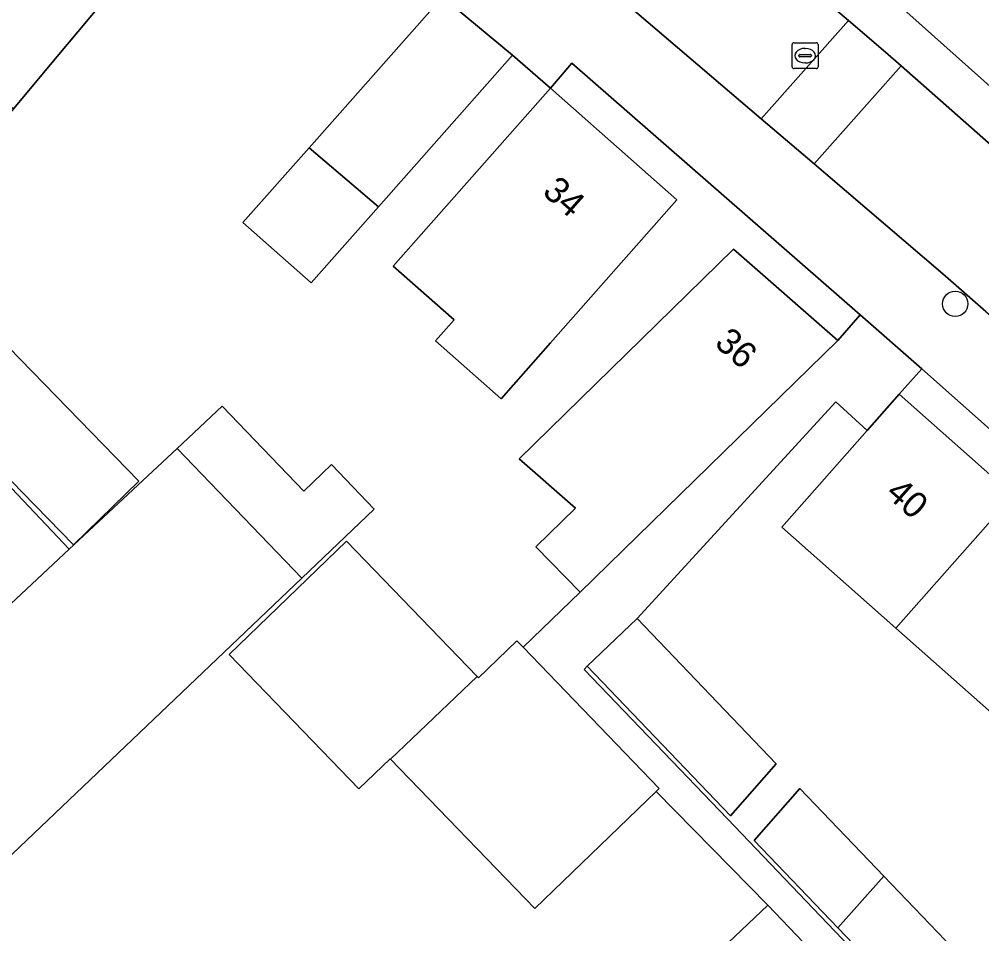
# Model space of a CAD drawing. Extents: x 162523 to 163266, y 381230 to 382050.
# Drawn here: x 162917.55 to 162954.65, y 381512.12 to 381547.36 of the extents above; entities that cross this region are included whole.
import ezdxf

# ---------------------------------------------------------------- set-up
doc = ezdxf.new("R2010")
doc.units = 0
for name, color, linetype in [('IMGEO_Boom', 7, 'Continuous'), ('IMGEO_Erf', 7, 'Continuous'), ('IMGEO_Pand', 7, 'Continuous'), ('IMGEO_Pand_nummerreeks', 7, 'Continuous'), ('IMGEO_Rijbaan_lokaal_open', 7, 'Continuous'), ('IMGEO_Rioolput', 7, 'Continuous'), ('IMGEO_Voetpad_open', 7, 'Continuous')]:
    doc.layers.add(name, color=color, linetype=linetype)

msp = doc.modelspace()

# ---------------------------------------------------------------- linework, layer by layer
at = {"layer": 'IMGEO_Boom'}
msp.add_circle((162953.626, 381536.396), 0.489, dxfattribs=at)
at = {"layer": 'IMGEO_Erf'}
for points in [[(162919.008, 381545.932), (162917.328, 381543.916), (162913.187, 381538.948), (162909.215, 381542.259), (162905.362, 381545.47), (162909.627, 381550.587), (162913.576, 381555.324), (162917.506, 381560.039), (162925.412, 381553.449), (162923.645, 381551.329), (162921.328, 381548.716)], [(162979.592, 381528.722), (162975.111, 381532.694), (162970.631, 381536.665), (162966.151, 381540.636), (162961.584, 381544.684), (162956.963, 381548.78), (162952.356, 381552.864), (162947.718, 381556.975), (162944.876, 381553.79), (162964.471, 381536.308), (162999.264, 381505.633), (162999.351, 381505.556), (163000, 381506.279), (163002.177, 381508.703), (163000, 381510.633), (162997.512, 381512.838), (162993.032, 381516.809), (162988.552, 381520.78), (162984.072, 381524.751)], [(162938.022, 381544.713), (162942.899, 381540.407), (162938.024, 381534.891), (162936.119, 381532.736), (162933.593, 381534.968), (162934.309, 381535.778), (162931.961, 381537.853)], [(162917.675, 381529.123), (162914.607, 381532.277), (162917.129, 381534.729), (162922.161, 381529.555), (162919.639, 381527.103)], [(162952.337, 381533.894), (162951.47, 381532.913), (162955.868, 381529.014), (162960.335, 381525.054), (162964.802, 381521.094), (162969.269, 381517.134), (162973.736, 381513.174), (162978.203, 381509.214), (162982.67, 381505.254), (162987.138, 381501.293), (162988.597, 381500), (162991.799, 381497.161), (162992.639, 381498.114), (162990.515, 381500)], [(162953.249, 381508.02), (162949.104, 381512.345), (162945.876, 381515.714), (162947.643, 381517.713), (162950.871, 381514.344), (162955.016, 381510.02)]]:
    msp.add_lwpolyline(points, close=True, dxfattribs=at)
for points in [[(162941.842, 381508.894), (162946.401, 381513.222), (162942.092, 381517.596), (162937.42, 381513.09), (162931.863, 381518.85), (162931.848, 381518.866), (162930.642, 381517.704), (162925.643, 381522.886), (162930.163, 381527.246), (162935.198, 381522.028), (162935.244, 381521.98), (162936.726, 381523.409), (162936.966, 381523.16), (162939.164, 381525.28), (162937.46, 381527.026), (162938.992, 381528.523), (162936.812, 381530.428), (162945.075, 381538.498), (162949.098, 381534.983), (162949.96, 381535.97), (162938.851, 381545.67), (162938.022, 381544.713), (162936.56, 381545.986), (162931.392, 381540.137), (162928.799, 381537.202), (162926.169, 381539.525), (162928.721, 381542.414), (162933.857, 381548.227)], [(162909.923, 381537.019), (162919.474, 381526.944), (162923.628, 381530.824), (162925.367, 381532.449), (162928.517, 381529.172), (162929.583, 381530.201), (162931.233, 381528.485), (162928.435, 381525.823), (162915.907, 381513.903)], [(162964.762, 381512.033), (162960.288, 381515.986), (162955.815, 381519.939), (162951.342, 381523.892), (162946.937, 381527.784), (162950.238, 381531.519), (162949.019, 381532.617), (162941.363, 381524.265), (162946.727, 381518.669), (162944.96, 381516.669), (162939.444, 381522.425), (162939.321, 381522.307), (162944.847, 381516.541), (162948.991, 381512.217), (162953.136, 381507.892)]]:
    msp.add_lwpolyline(points, dxfattribs=at)
at = {"layer": 'IMGEO_Pand'}
for points in [[(162918.996, 381550.704), (162913.576, 381555.324), (162909.627, 381550.587), (162917.328, 381543.916), (162919.008, 381545.932), (162921.328, 381548.716)], [(162928.721, 381542.414), (162931.392, 381540.137), (162936.56, 381545.986), (162933.857, 381548.227)], [(162942.899, 381540.407), (162938.022, 381544.713), (162931.961, 381537.853), (162934.309, 381535.778), (162933.593, 381534.968), (162936.119, 381532.736), (162938.024, 381534.891)], [(162928.721, 381542.414), (162926.169, 381539.525), (162928.799, 381537.202), (162931.392, 381540.137)], [(162945.075, 381538.498), (162936.812, 381530.428), (162938.992, 381528.523), (162937.46, 381527.026), (162939.164, 381525.28), (162949.098, 381534.983)], [(162919.474, 381526.944), (162909.923, 381537.019), (162909.814, 381536.915), (162905.379, 381532.694), (162902.834, 381530.267), (162907.255, 381525.636), (162895.749, 381514.66), (162900.275, 381509.926), (162900.058, 381509.718), (162899.976, 381509.805), (162899.47, 381509.321), (162901.097, 381507.619), (162901.603, 381508.103), (162901.52, 381508.19), (162901.67, 381508.333), (162901.466, 381508.547), (162907.675, 381514.471), (162907.001, 381515.177), (162912.284, 381520.218)], [(162917.129, 381534.729), (162914.607, 381532.277), (162917.675, 381529.123), (162919.639, 381527.103), (162922.161, 381529.555)], [(162955.783, 381528.918), (162955.868, 381529.014), (162951.47, 381532.913), (162950.238, 381531.519), (162946.937, 381527.784), (162951.342, 381523.892)], [(162923.628, 381530.824), (162928.435, 381525.823), (162931.233, 381528.485), (162929.583, 381530.201), (162928.517, 381529.172), (162925.367, 381532.449)], [(162928.435, 381525.823), (162923.628, 381530.824), (162919.474, 381526.944), (162912.284, 381520.218), (162907.001, 381515.177), (162907.675, 381514.471), (162901.466, 381508.547), (162901.67, 381508.333), (162905.639, 381504.174), (162914.973, 381513.014), (162915.003, 381512.983), (162915.907, 381513.903)], [(162955.815, 381519.939), (162960.256, 381524.965), (162960.335, 381525.054), (162955.868, 381529.014), (162955.783, 381528.918), (162951.342, 381523.892)], [(162931.863, 381518.85), (162935.198, 381522.028), (162930.163, 381527.246), (162925.643, 381522.886), (162930.642, 381517.704), (162931.848, 381518.866)], [(162941.363, 381524.265), (162939.444, 381522.425), (162944.96, 381516.669), (162946.727, 381518.669)], [(162936.966, 381523.16), (162936.726, 381523.409), (162935.244, 381521.98), (162935.198, 381522.028), (162931.863, 381518.85), (162937.42, 381513.09), (162942.092, 381517.596), (162942.217, 381517.717)], [(162947.643, 381517.713), (162945.876, 381515.714), (162949.104, 381512.345), (162950.871, 381514.344)], [(162950.871, 381514.344), (162949.104, 381512.345), (162953.249, 381508.02), (162955.016, 381510.02)], [(162933.844, 381493.401), (162935.349, 381491.825), (162935.374, 381491.799), (162948.134, 381503.914), (162951.885, 381507.475), (162946.401, 381513.222), (162941.842, 381508.894), (162944.855, 381505.737), (162938.652, 381499.847), (162935.735, 381502.902), (162930.729, 381498.15), (162932.581, 381496.211), (162931.838, 381495.502), (162928.973, 381492.767), (162927.06, 381494.771), (162926.828, 381494.547), (162920.503, 381488.564), (162921.104, 381487.935), (162921.086, 381487.132), (162921.802, 381486.381), (162922.707, 381486.36), (162924.5, 381484.482), (162928.117, 381487.935)]]:
    msp.add_lwpolyline(points, close=True, dxfattribs=at)
at = {"layer": 'IMGEO_Rijbaan_lokaal_open'}
for points in [[(162949.507, 381547.316), (162933.285, 381561.036), (162925.474, 381567.598), (162924.31, 381568.58), (162917.851, 381574.024), (162914.638, 381570.187), (162917.604, 381567.698), (162923.054, 381563.099), (162934.315, 381553.626), (162935.05, 381553.008), (162936.255, 381551.979), (162939.349, 381549.337), (162946.152, 381543.53)], [(162948.19, 381541.79), (162951.542, 381545.572), (162950.943, 381546.101), (162949.507, 381547.316), (162946.152, 381543.53)], [(162984.813, 381509.7), (162988.055, 381513.37), (162985.328, 381515.807), (162967.702, 381531.321), (162951.542, 381545.572), (162948.19, 381541.79), (162948.645, 381541.401), (162953.154, 381537.552), (162954.811, 381536.096), (162969.457, 381523.224)]]:
    msp.add_lwpolyline(points, close=True, dxfattribs=at)
at = {"layer": 'IMGEO_Rioolput'}
for p, q in [((162947.339, 381545.534), (162947.339, 381546.386)), ((162947.414, 381546.46), (162948.266, 381546.46)), ((162948.34, 381546.386), (162948.34, 381545.534)), ((162947.641, 381546.003), (162948.039, 381546.003)), ((162947.827, 381546.24), (162947.852, 381546.24)), ((162947.598, 381545.954), (162947.598, 381545.966)), ((162948.036, 381545.917), (162947.638, 381545.917)), ((162947.85, 381545.68), (162947.825, 381545.68)), ((162948.082, 381545.966), (162948.082, 381545.954)), ((162948.266, 381545.46), (162947.414, 381545.46))]:
    msp.add_line(p, q, dxfattribs=at)
for points in [[(162947.339, 381545.534), (162947.339, 381546.386)], [(162947.414, 381546.46), (162948.266, 381546.46)], [(162948.34, 381546.386), (162948.34, 381545.534)], [(162948.266, 381545.46), (162947.414, 381545.46)]]:
    msp.add_lwpolyline(points, dxfattribs=at)
for centre, radius, start, end in [((162947.416, 381546.384), 0.0765, 91.552, 178.448), ((162947.416, 381546.384), 0.0765, 91.552, 178.448), ((162948.264, 381546.384), 0.0765, 1.552, 88.448), ((162948.264, 381546.384), 0.0765, 1.552, 88.448), ((162947.638, 381545.963), 0.0403, 85.8775, 175.7526), ((162948.043, 381545.965), 0.0386, 1.7309, 96.639), ((162947.635, 381545.953), 0.0366, 178.938, 274.7102), ((162948.039, 381545.96), 0.043, 264.8664, 352.4533), ((162947.416, 381545.536), 0.0765, 181.552, 268.448), ((162947.416, 381545.536), 0.0765, 181.552, 268.448), ((162948.264, 381545.536), 0.0765, 271.552, 358.448), ((162948.264, 381545.536), 0.0765, 271.552, 358.448)]:
    msp.add_arc(centre, radius, start, end, dxfattribs=at)
for centre, major_axis, ratio, start_param, end_param in [((162947.826, 381545.96), (-0.387, 0.002), 0.722429, 4.712389, 7.853982), ((162947.851, 381545.96), (-0.39, 0.002), 0.717154, 1.570796, 4.712389)]:
    msp.add_ellipse(centre, major_axis=major_axis, ratio=ratio, start_param=start_param, end_param=end_param, dxfattribs=at)
at = {"layer": 'IMGEO_Voetpad_open'}
for points in [[(162943.227, 381555.261), (162945.207, 381557.469), (162934.089, 381566.322), (162927.51, 381571.799), (162924.941, 381574.118), (162920.788, 381577.63), (162917.851, 381574.024), (162924.31, 381568.58), (162925.474, 381567.598), (162933.285, 381561.036), (162949.507, 381547.316), (162950.943, 381546.101), (162951.542, 381545.572), (162967.702, 381531.321), (162985.328, 381515.807), (162988.055, 381513.37), (162990.032, 381511.604), (163000, 381502.699), (163000.93, 381501.868), (163003.021, 381500), (163003.39, 381499.675), (163015.045, 381489.291)], [(162917.604, 381567.698), (162914.638, 381570.187), (162911.586, 381566.758), (162915.836, 381563.236), (162917.487, 381561.716), (162933.857, 381548.227), (162936.56, 381545.986), (162938.022, 381544.713), (162938.851, 381545.67), (162949.96, 381535.97), (162952.337, 381533.894), (162990.515, 381500), (162992.639, 381498.114), (162991.799, 381497.161), (162992.727, 381496.303), (162993.042, 381496.011), (162994.2, 381494.937), (163001.938, 381488.428), (163007.418, 381483.364), (163011.108, 381480.036), (163013.791, 381482.55), (163013.743, 381482.895)], [(163018.083, 381487.606), (163018.169, 381487.591), (163018.256, 381487.577), (163021.443, 381491.253), (163017.754, 381494.597), (163012.197, 381499.727), (163011.079, 381500.727), (163006.828, 381504.532), (163006.125, 381505.164), (163005.155, 381506.019), (163003.24, 381507.708), (163002.177, 381508.703), (163000, 381506.279), (162999.351, 381505.556), (162999.264, 381505.633), (162964.471, 381536.308), (162944.876, 381553.79), (162943.227, 381555.261)], [(162954.811, 381536.096), (162953.154, 381537.552), (162948.645, 381541.401), (162948.19, 381541.79), (162946.152, 381543.53), (162939.349, 381549.337), (162939.024, 381548.96), (162935.929, 381551.601), (162936.255, 381551.979), (162935.05, 381553.008), (162934.315, 381553.626)], [(162953.136, 381507.892), (162948.991, 381512.217), (162944.847, 381516.541), (162939.321, 381522.307), (162939.444, 381522.425), (162941.363, 381524.265), (162949.019, 381532.617), (162950.238, 381531.519), (162951.47, 381532.913), (162952.337, 381533.894), (162949.96, 381535.97), (162949.098, 381534.983), (162939.164, 381525.28), (162936.966, 381523.16), (162942.217, 381517.717), (162942.092, 381517.596), (162946.401, 381513.222), (162951.885, 381507.475)]]:
    msp.add_lwpolyline(points, dxfattribs=at)

# ---------------------------------------------------------------- texts
at = {"layer": 'IMGEO_Pand_nummerreeks'}
for s, rotation, p in [('34', 318.558, (162937.67, 381540.649)), ('36', 318.8554, (162944.305, 381534.814)), ('40', 318.3689, (162950.902, 381529.029))]:
    msp.add_text(s, height=1, rotation=rotation, dxfattribs=at).set_placement(p)

doc.saveas('drawing.dxf')
